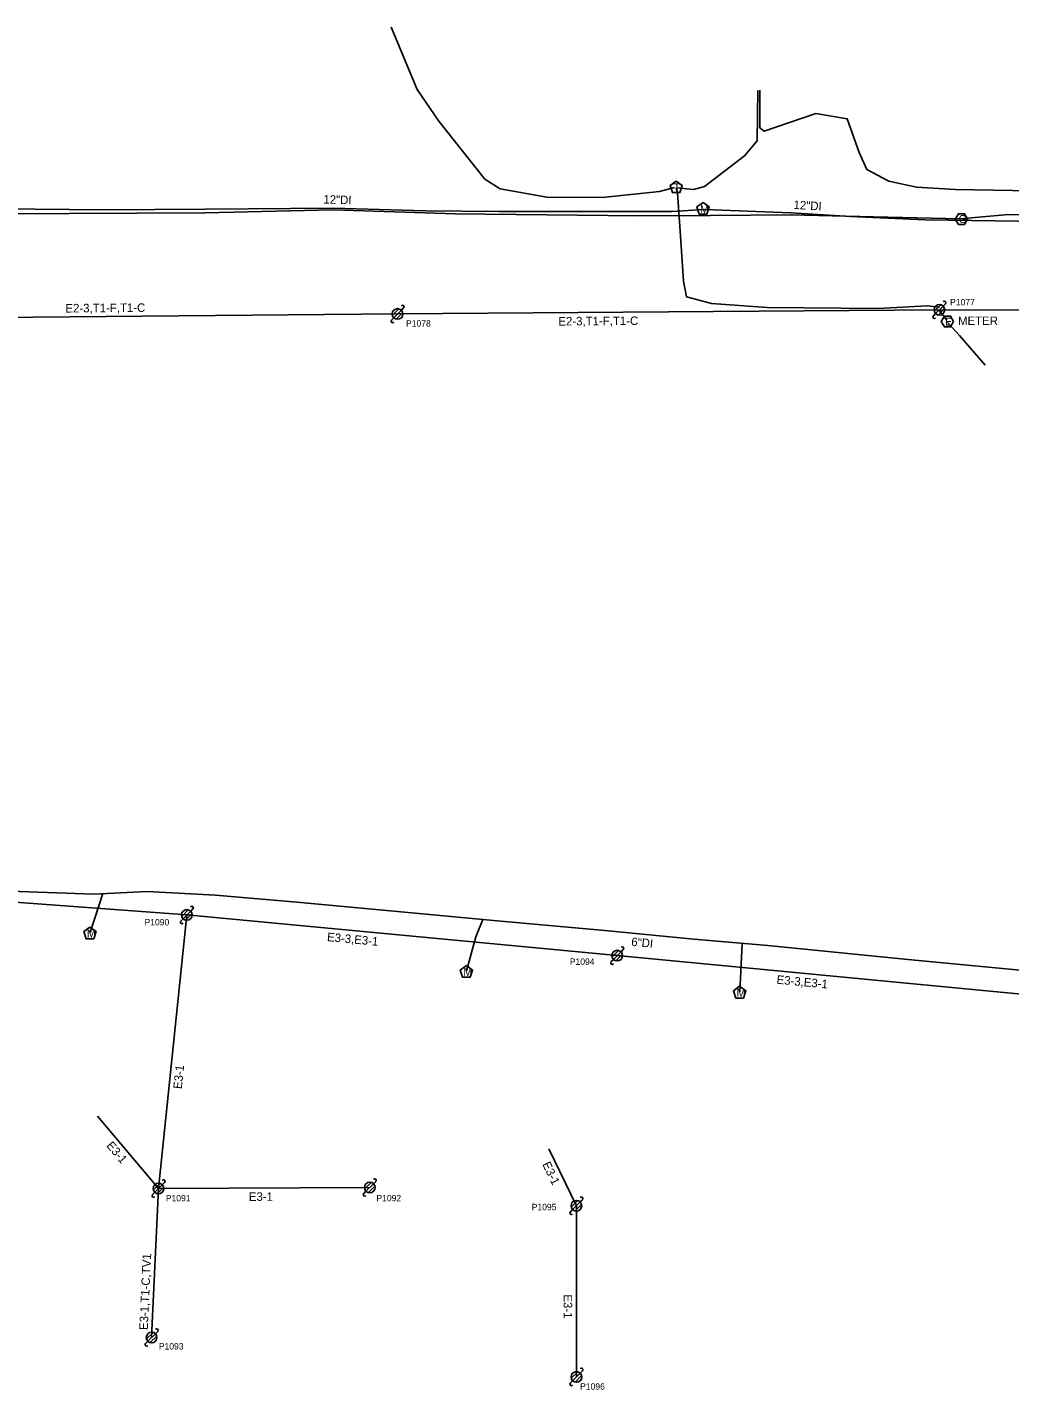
# Model space of a CAD drawing. Extents: x 1741604 to 1825760, y 1164229 to 1194908.
# Drawn here: x 1801312 to 1801773, y 1187738 to 1188377 of the extents above; entities that cross this region are included whole.
import ezdxf

# ---------------------------------------------------------------- set-up
doc = ezdxf.new("R2010")
doc.units = 0
for name, color, linetype in [('RD_EX_SU_Elec', 7, 'Continuous'), ('RD_EX_SU_Gas', 7, 'Continuous'), ('RD_EX_SU_H2O', 7, 'Continuous'), ('RD_EX_SU_Ovhd', 7, 'Continuous'), ('RD_EX_SU_Pole', 7, 'Continuous'), ('RD_EX_SU_Telecom', 7, 'Continuous'), ('RD_EX_SU_TX_Elec', 7, 'Continuous'), ('RD_EX_SU_TX_H2O', 7, 'Continuous'), ('RD_EX_SU_TX_Pole', 7, 'Continuous')]:
    doc.layers.add(name, color=color, linetype=linetype)

# ---------------------------------------------------------------- blocks, each defined once
blk = doc.blocks.new('SUE_GVC')
at = {"layer": 'RD_EX_SU_Gas'}
blk.add_lwpolyline([(1.44, -2.5), (2.89, 0), (1.44, 2.5), (-1.44, 2.5), (-2.89, 0), (-1.44, -2.5)], close=True, dxfattribs=at)
blk.add_text('G', height=3.75, dxfattribs=at).set_placement((-1.34, -1.88))
blk = doc.blocks.new('SUE_TPP')
at = {"layer": 'RD_EX_SU_Telecom'}
blk.add_lwpolyline([(0, 3), (-2.85, 0.93), (-1.76, -2.43), (1.76, -2.43), (2.85, 0.93)], close=True, dxfattribs=at)
blk.add_text('T', height=3.75, dxfattribs=at).set_placement((-1.25, -1.88))
blk = doc.blocks.new('SUE_WM')
at = {"layer": 'RD_EX_SU_H2O'}
blk.add_lwpolyline([(0, 3.05), (-2.9, 0.94), (-1.79, -2.47), (1.79, -2.47), (2.9, 0.94)], close=True, dxfattribs=at)
blk.add_text('M', height=3.75, dxfattribs=at).set_placement((-1.43, -1.88))
blk = doc.blocks.new('SUE_PP')
at = {"layer": 'RD_EX_SU_Pole'}
for p, q in [((-2.41, -0.65), (0.65, 2.41)), ((-1.77, -1.77), (1.77, 1.77)), ((-0.65, -2.41), (2.41, 0.65)), ((1.77, 1.77), (2.83, 2.83)), ((-2.83, -2.83), (-1.77, -1.77))]:
    blk.add_line(p, q, dxfattribs=at)
blk.add_circle((0, 0), 2.5, dxfattribs=at)
for centre, start, end in [((2.3, 3.36), 315, 135), ((-2.3, -3.36), 135, 315)]:
    blk.add_arc(centre, 0.75, start, end, dxfattribs=at)

msp = doc.modelspace()

# ---------------------------------------------------------------- linework, layer by layer
at = {"layer": 'RD_EX_SU_Elec'}
msp.add_line((1801740.16, 1188244.25), (1801743.54, 1188239.79), dxfattribs=at)
msp.add_lwpolyline([(1801746.74, 1188239.17), (1801745.3, 1188241.67), (1801742.41, 1188241.67), (1801740.97, 1188239.17), (1801742.41, 1188236.67), (1801745.3, 1188236.67)], close=True, dxfattribs=at)
msp.add_lwpolyline([(1801743.9, 1188238.76), (1801749.5, 1188232.67), (1801761.56, 1188218.75)], dxfattribs=at)
at = {"layer": 'RD_EX_SU_Gas'}
msp.add_lwpolyline([(1801300.18, 1188289.75), (1801395.65, 1188290.16), (1801455.8, 1188291.53), (1801513.04, 1188289.66), (1801598.92, 1188288.81), (1801632.69, 1188288.87), (1801670.37, 1188289.16), (1801709.24, 1188288.32), (1801749.77, 1188287.36), (1801770.8, 1188289.23), (1801835.8, 1188289.57), (1801882.8, 1188288.37), (1801925.16, 1188284.33), (1801950.2, 1188282.64), (1801971.28, 1188282.21), (1801996.82, 1188281.83), (1802039.19, 1188282.29), (1802043.42, 1188284.85)], dxfattribs=at)
at = {"layer": 'RD_EX_SU_H2O'}
for p, q in [((1801341.96, 1187952.76), (1801347.89, 1187971.05)), ((1801646.47, 1187925.03), (1801647.68, 1187947.69))]:
    msp.add_line(p, q, dxfattribs=at)
for points in [[(1801299.98, 1188292.06), (1801348.52, 1188291.53), (1801396.06, 1188291.83), (1801455.82, 1188292.39), (1801499.16, 1188291.09), (1801533.71, 1188290.84), (1801614.7, 1188290.73), (1801629.95, 1188291.7), (1801670.47, 1188290.08), (1801698.41, 1188288.36), (1801733.35, 1188286.84), (1801787.88, 1188286.07), (1801857.46, 1188285.91)], [(1801295.73, 1187972.44), (1801343.67, 1187970.84), (1801368.71, 1187972.11), (1801400.74, 1187970.36), (1801438.8, 1187967.03), (1801497.7, 1187961.57), (1801532.75, 1187958.36), (1801583.27, 1187953.8), (1801624.99, 1187949.77), (1801659.67, 1187946.69), (1801725.3, 1187940.21), (1801791.08, 1187933.95)], [(1801518.36, 1187934.84), (1801522.8, 1187950.84), (1801526.05, 1187958.97)]]:
    msp.add_lwpolyline(points, dxfattribs=at)
at = {"layer": 'RD_EX_SU_Ovhd'}
for p, q in [((1801236.17, 1188240.62), (1801486.07, 1188242.75)), ((1801486.07, 1188242.75), (1801740.09, 1188244.68)), ((1801740.09, 1188244.68), (1801966.65, 1188244.29)), ((1801180.44, 1187976.55), (1801387.3, 1187961.03)), ((1801374.01, 1187832.8), (1801387.3, 1187961.03)), ((1801387.3, 1187961.03), (1801589.05, 1187942)), ((1801589.05, 1187942), (1801781.89, 1187923.55)), ((1801345.46, 1187866.75), (1801374.01, 1187832.8)), ((1801557, 1187851.42), (1801569.91, 1187824.74)), ((1801370.78, 1187762.99), (1801374.01, 1187832.8)), ((1801374.01, 1187832.8), (1801473.03, 1187833.3)), ((1801569.92, 1187744.5), (1801569.91, 1187824.74))]:
    msp.add_line(p, q, dxfattribs=at)
at = {"layer": 'RD_EX_SU_Pole'}
for p, q in [((1801737.67, 1188244.03), (1801740.73, 1188247.09)), ((1801738.32, 1188242.91), (1801741.85, 1188246.45)), ((1801741.85, 1188246.45), (1801742.92, 1188247.51)), ((1801483.24, 1188239.92), (1801484.3, 1188240.98)), ((1801483.66, 1188242.11), (1801486.72, 1188245.17)), ((1801484.3, 1188240.98), (1801487.84, 1188244.52)), ((1801485.42, 1188240.34), (1801488.49, 1188243.4)), ((1801487.84, 1188244.52), (1801488.9, 1188245.58)), ((1801737.26, 1188241.85), (1801738.32, 1188242.91)), ((1801739.44, 1188242.26), (1801742.5, 1188245.32)), ((1801384.47, 1187958.2), (1801385.53, 1187959.26)), ((1801384.89, 1187960.38), (1801387.95, 1187963.44)), ((1801385.53, 1187959.26), (1801389.07, 1187962.79)), ((1801386.66, 1187958.61), (1801389.72, 1187961.67)), ((1801389.07, 1187962.79), (1801390.13, 1187963.85)), ((1801586.23, 1187939.17), (1801587.29, 1187940.23)), ((1801586.64, 1187941.36), (1801589.7, 1187944.42)), ((1801587.29, 1187940.23), (1801590.82, 1187943.77)), ((1801588.41, 1187939.59), (1801591.47, 1187942.65)), ((1801590.82, 1187943.77), (1801591.88, 1187944.83)), ((1801371.59, 1187832.15), (1801374.65, 1187835.21)), ((1801372.24, 1187831.03), (1801375.77, 1187834.57)), ((1801373.36, 1187830.38), (1801376.42, 1187833.44)), ((1801375.77, 1187834.57), (1801376.83, 1187835.63)), ((1801470.2, 1187830.47), (1801471.26, 1187831.53)), ((1801470.61, 1187832.65), (1801473.67, 1187835.71)), ((1801471.26, 1187831.53), (1801474.8, 1187835.07)), ((1801472.38, 1187830.88), (1801475.44, 1187833.95)), ((1801474.8, 1187835.07), (1801475.86, 1187836.13)), ((1801371.18, 1187829.97), (1801372.24, 1187831.03)), ((1801567.5, 1187824.09), (1801570.56, 1187827.15)), ((1801568.14, 1187822.97), (1801571.68, 1187826.51)), ((1801569.26, 1187822.32), (1801572.33, 1187825.39)), ((1801571.68, 1187826.51), (1801572.74, 1187827.57)), ((1801567.08, 1187821.91), (1801568.14, 1187822.97))]:
    msp.add_line(p, q, dxfattribs=at)
for centre in [(1801740.09, 1188244.68), (1801486.07, 1188242.75), (1801387.3, 1187961.03), (1801589.05, 1187942), (1801374.01, 1187832.8), (1801473.03, 1187833.3), (1801569.91, 1187824.74)]:
    msp.add_circle(centre, 2.5, dxfattribs=at)
for centre, start, end in [((1801488.37, 1188246.11), 315, 135), ((1801742.38, 1188248.04), 315, 135), ((1801483.77, 1188239.39), 135, 315), ((1801737.79, 1188241.32), 135, 315), ((1801389.6, 1187964.38), 315, 135), ((1801385, 1187957.67), 135, 315), ((1801591.35, 1187945.36), 315, 135), ((1801586.76, 1187938.64), 135, 315), ((1801376.3, 1187836.16), 315, 135), ((1801475.33, 1187836.66), 315, 135), ((1801371.71, 1187829.44), 135, 315), ((1801470.73, 1187829.94), 135, 315), ((1801572.21, 1187828.1), 315, 135), ((1801567.61, 1187821.38), 135, 315)]:
    msp.add_arc(centre, 0.75, start, end, dxfattribs=at)
at = {"layer": 'RD_EX_SU_Telecom'}
for points in [[(1801483.02, 1188377.14), (1801495.27, 1188347.91), (1801505.36, 1188333.14), (1801526.9, 1188306), (1801534.1, 1188301.47), (1801555.99, 1188297.54), (1801581.95, 1188297.37), (1801608.8, 1188300.18), (1801615.95, 1188301.97)], [(1801616.99, 1188301.89), (1801624.74, 1188301.12), (1801629.93, 1188302.57), (1801648.75, 1188316.9), (1801654.6, 1188323.92), (1801655.04, 1188347.43)], [(1801655.86, 1188347.6), (1801655.95, 1188329.98), (1801657.97, 1188328.39), (1801682.15, 1188336.73), (1801696.88, 1188334.16), (1801702.52, 1188318.42), (1801706.09, 1188310.43), (1801716.39, 1188304.98), (1801729.28, 1188302.18), (1801747.59, 1188301.03), (1801801.04, 1188300.2), (1801837.59, 1188298.33), (1801845.25, 1188301.81), (1801856.3, 1188310.58), (1801861.71, 1188317.02)], [(1801616.73, 1188301.8), (1801617.37, 1188299.47), (1801618.54, 1188281.6), (1801620.13, 1188258.18), (1801621.47, 1188250.83), (1801633.25, 1188247.66), (1801659.31, 1188245.76), (1801711.36, 1188245.3), (1801734.42, 1188246.64), (1801740.17, 1188245.86)]]:
    msp.add_lwpolyline(points, dxfattribs=at)

# ---------------------------------------------------------------- block references
at = {"layer": 'RD_EX_SU_Gas'}
msp.add_blockref('SUE_GVC', (1801750.41, 1188287.24), dxfattribs=at)
at = {"layer": 'RD_EX_SU_H2O'}
for p in [(1801629.26, 1188291.95), (1801341.85, 1187952.35), (1801518.34, 1187934.28), (1801646.44, 1187924.56)]:
    msp.add_blockref('SUE_WM', p, dxfattribs=at)
at = {"layer": 'RD_EX_SU_Pole'}
for p in [(1801370.78, 1187762.99), (1801569.92, 1187744.5)]:
    msp.add_blockref('SUE_PP', p, dxfattribs=at)
at = {"layer": 'RD_EX_SU_Telecom'}
msp.add_blockref('SUE_TPP', (1801616.66, 1188302.07), dxfattribs=at)

# ---------------------------------------------------------------- texts
at = {"layer": 'RD_EX_SU_Elec'}
msp.add_text('E', height=3.75, dxfattribs=at).set_placement((1801742.69, 1188237.29))
at = {"layer": 'RD_EX_SU_Ovhd'}
for s, rotation, p in [('E2-3,T1-F,T1-C', 0.48976, (1801330.37, 1188243.42)), ('E2-3,T1-F,T1-C', 0.43437, (1801561.47, 1188237.32)), ('E3-3,E3-1', 354.61332, (1801452.87, 1187948.82)), ('E3-3,E3-1', 354.53372, (1801663.61, 1187928.84)), ('E3-1', 84.07984, (1801384.86, 1187879.31)), ('E3-1', 310.05197, (1801349.34, 1187852.81)), ('E3-1', 295.83111, (1801553.82, 1187844.21)), ('E3-1', 0.29001, (1801416.35, 1187827.01)), ('E3-1,T1-C,TV1', 87.35329, (1801368.94, 1187766.42)), ('E3-1', 270.00373, (1801563.91, 1187783.19))]:
    msp.add_text(s, height=4, rotation=rotation, dxfattribs=at).set_placement(p)
at = {"layer": 'RD_EX_SU_TX_Elec'}
msp.add_text('METER', height=4, dxfattribs=at).set_placement((1801748.82, 1188237.54))
at = {"layer": 'RD_EX_SU_TX_H2O'}
for s, rotation, p in [('12"DI', 358.28389, (1801451.23, 1188294.53)), ('12"DI', 356.48262, (1801671.61, 1188292.01)), ('6"DI', 354.47497, (1801595.48, 1187946.59))]:
    msp.add_text(s, height=4, rotation=rotation, dxfattribs=at).set_placement(p)
at = {"layer": 'RD_EX_SU_TX_Pole'}
for s, p in [('P1077', (1801745.11, 1188246.81)), ('P1078', (1801490.02, 1188236.82)), ('P1090', (1801367.43, 1187956.14)), ('P1094', (1801566.81, 1187937.66)), ('P1091', (1801377.42, 1187826.83)), ('P1092', (1801476.14, 1187826.83)), ('P1095', (1801548.95, 1187822.65)), ('P1093', (1801374.14, 1187757.36)), ('P1096', (1801571.64, 1187738.54))]:
    msp.add_text(s, height=3, dxfattribs=at).set_placement(p)

doc.saveas('drawing.dxf')
